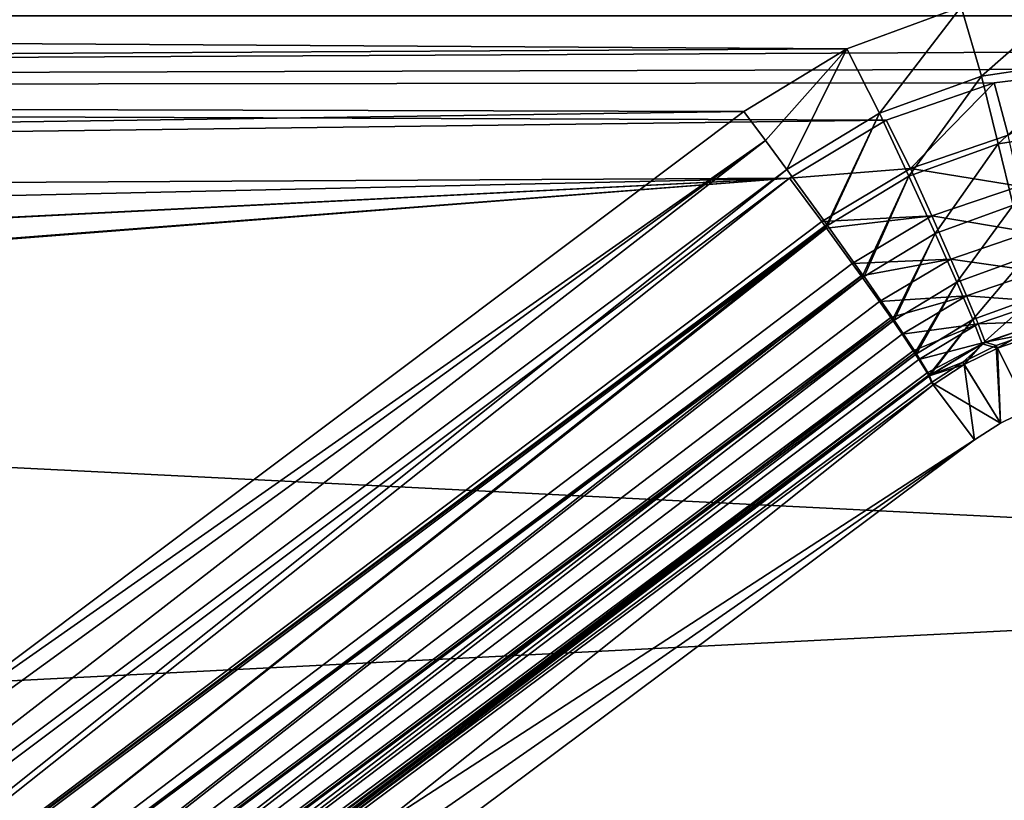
# Model space of a CAD drawing. Header units: metres. Extents: x -109 to 109, y -63 to 140.
# Tile 283 of 480: x -13.43 to -7.21, y 53.8 to 58.73. Entities that reach past the tile are written whole.
import ezdxf

# ---------------------------------------------------------------- set-up
doc = ezdxf.new("R2010")
doc.units = ezdxf.units.M
doc.layers.add('solid_502308_SW0001', color=7, linetype='CONTINUOUS')

msp = doc.modelspace()

# ---------------------------------------------------------------- linework, layer by layer
at = {"layer": 'solid_502308_SW0001'}
for points in [[(-7.482062, 58.810863, 14.317348), (-6.721196, 58.930012, 14.309588), (-7.352402, 58.373516, 14.293531)], [(-6.721196, 58.930012, 14.309588), (-6.675618, 58.475868, 14.287068), (-7.352402, 58.373516, 14.293531)], [(-55.98008, 58.843361, -14.315237), (-56.301567, 58.27729, -14.351402), (55.98008, 58.843361, -14.315237)], [(-6.556997, 58.418308, -14.342513), (55.98008, 58.843361, -14.315237), (-56.301567, 58.27729, -14.351402)], [(-8.20397, 58.545593, 14.33442), (-56.301567, 58.27729, 14.351402), (-55.98008, 58.843361, 14.315237)], [(-8.20397, 58.545593, 14.33442), (-55.98008, 58.843361, 14.315237), (-7.482062, 58.810863, 14.317348)], [(-8.20397, 58.545593, 14.33442), (-7.482062, 58.810863, 14.317348), (-7.99599, 58.139912, 14.308124)], [(-7.482062, 58.810863, 14.317348), (-7.352402, 58.373516, 14.293531), (-7.99599, 58.139912, 14.308124)], [(-76.5, 51.408573, 18.0905), (76.5, 51.408573, 18.0905), (70.599335, 58.754673, 17.727995)], [(-70.599335, 58.754673, 17.727995), (-76.5, 51.408573, 18.0905), (70.599335, 58.754673, 17.727995)], [(-76.5, 51.408573, -18.0905), (-70.59935, 58.754658, -17.727995), (76.5, 51.408573, -18.0905)], [(-70.59935, 58.754658, -17.727995), (70.599335, 58.754677, -17.727993), (76.5, 51.408573, -18.0905)], [(-8.853182, 58.150112, 14.359351), (-56.301567, 58.27729, 14.351402), (-8.20397, 58.545593, 14.33442)], [(-8.716307, 57.966995, 14.357658), (-8.853182, 58.150112, 14.359351), (-8.20397, 58.545593, 14.33442)], [(-8.716307, 57.966995, 14.357658), (-8.20397, 58.545593, 14.33442), (-8.581558, 57.784397, 14.329919)], [(-8.20397, 58.545593, 14.33442), (-7.99599, 58.139912, 14.308124), (-8.581558, 57.784397, 14.329919)], [(-7.352402, 58.373516, 14.293531), (-6.675618, 58.475868, 14.287068), (-7.246956, 57.947254, 14.167093)], [(-6.675618, 58.475868, 14.287068), (-6.653877, 58.036995, 14.161647), (-7.246956, 57.947254, 14.167093)], [(-6.556997, 58.418308, -14.342513), (-56.301567, 58.27729, -14.351402), (-7.272799, 58.330795, -14.348039)], [(-6.556997, 58.418308, -14.342513), (-7.272799, 58.330795, -14.348039), (-7.184174, 58.000843, -14.329776)], [(-7.272799, 58.330795, -14.348039), (-56.301567, 58.27729, -14.351402), (-7.953817, 58.09634, -14.362693)], [(-7.99599, 58.139912, 14.308124), (-7.352402, 58.373516, 14.293531), (-7.811001, 57.742397, 14.179411)], [(-7.272799, 58.330795, -14.348039), (-7.953817, 58.09634, -14.362693), (-7.801801, 57.790569, -14.342619)], [(-7.352402, 58.373516, 14.293531), (-7.246956, 57.947254, 14.167093), (-7.811001, 57.742397, 14.179411)], [(-7.272799, 58.330795, -14.348039), (-7.801801, 57.790569, -14.342619), (-7.184174, 58.000843, -14.329776)], [(-8.853182, 58.150112, 14.359351), (-56.299866, 57.472225, 14.400631), (-56.301567, 58.27729, 14.351402)], [(-7.953817, 58.09634, -14.362693), (-56.301567, 58.27729, -14.351402), (-56.299866, 57.472225, -14.400631)], [(-14.453275, 53.944729, 14.585856), (-56.299866, 57.472225, 14.400631), (-8.853182, 58.150112, 14.359351)], [(-14.453275, 53.944729, 14.585856), (-8.853182, 58.150112, 14.359351), (-8.716307, 57.966995, 14.357658)], [(-8.329285, 57.437561, 14.201545), (-8.581558, 57.784397, 14.329919), (-7.99599, 58.139912, 14.308124)], [(-8.329285, 57.437561, 14.201545), (-7.99599, 58.139912, 14.308124), (-8.324271, 57.430599, 14.197864)], [(-7.99599, 58.139912, 14.308124), (-7.811001, 57.742397, 14.179411), (-8.324271, 57.430599, 14.197864)], [(-7.953817, 58.09634, -14.362693), (-56.299866, 57.472225, -14.400631), (-8.564799, 57.730358, -14.385128)], [(-7.953817, 58.09634, -14.362693), (-8.564799, 57.730358, -14.385128), (-7.801801, 57.790569, -14.342619)], [(-7.246956, 57.947254, 14.167093), (-6.653877, 58.036995, 14.161647), (-7.15282, 57.559559, 13.944298)], [(-20.053576, 49.736122, 14.742023), (-14.453275, 53.944729, 14.585856), (-8.716307, 57.966995, 14.357658)], [(-19.789139, 49.381016, 14.702817), (-20.053576, 49.736122, 14.742023), (-8.716307, 57.966995, 14.357658)], [(-19.789139, 49.381016, 14.702817), (-8.716307, 57.966995, 14.357658), (-8.581558, 57.784397, 14.329919)], [(-7.113269, 57.679764, -14.234728), (-7.184174, 58.000843, -14.329776), (-7.801801, 57.790569, -14.342619)], [(-7.811001, 57.742397, 14.179411), (-7.246956, 57.947254, 14.167093), (-7.645847, 57.380489, 13.954576)], [(-7.246956, 57.947254, 14.167093), (-7.15282, 57.559559, 13.944298), (-7.645847, 57.380489, 13.954576)], [(-19.538076, 49.040375, 14.566812), (-19.789139, 49.381016, 14.702817), (-8.581558, 57.784397, 14.329919)], [(-19.538076, 49.040375, 14.566812), (-8.581558, 57.784397, 14.329919), (-8.329285, 57.437561, 14.201545)], [(-7.801801, 57.790569, -14.342619), (-8.564799, 57.730358, -14.385128), (-8.361656, 57.456238, -14.362691)], [(-7.666952, 57.491203, -14.245929), (-7.801801, 57.790569, -14.342619), (-8.361656, 57.456238, -14.362691)], [(-7.113269, 57.679764, -14.234728), (-7.801801, 57.790569, -14.342619), (-7.666952, 57.491203, -14.245929)], [(-8.564799, 57.730358, -14.385128), (-56.681599, 54.016529, -14.582581), (-56.696327, 53.967594, -14.584815)], [(-8.564799, 57.730358, -14.385128), (-56.696327, 53.967594, -14.584815), (-14.164837, 53.533112, -14.604239)], [(-8.564799, 57.730358, -14.385128), (-56.396248, 55.307095, -14.520199), (-56.681599, 54.016529, -14.582581)], [(-8.564799, 57.730358, -14.385128), (-56.392624, 55.332058, -14.518927), (-56.396248, 55.307095, -14.520199)], [(-8.564799, 57.730358, -14.385128), (-56.298256, 56.667007, -14.447282), (-56.392624, 55.332058, -14.518927)], [(-8.564799, 57.730358, -14.385128), (-56.299866, 57.472225, -14.400631), (-56.298256, 56.667007, -14.447282)], [(-8.564799, 57.730358, -14.385128), (-14.164837, 53.533112, -14.604239), (-19.534643, 49.022923, -14.711418)], [(-8.361656, 57.456238, -14.362691), (-8.564799, 57.730358, -14.385128), (-19.534643, 49.022923, -14.711418)], [(-8.10117, 57.117279, 13.978449), (-8.324271, 57.430599, 14.197864), (-7.811001, 57.742397, 14.179411)], [(-8.10117, 57.117279, 13.978449), (-7.811001, 57.742397, 14.179411), (-8.09457, 57.107891, 13.970034)], [(-7.811001, 57.742397, 14.179411), (-7.645847, 57.380489, 13.954576), (-8.09457, 57.107891, 13.970034)], [(-7.113269, 57.679764, -14.234728), (-7.666952, 57.491203, -14.245929), (-7.049948, 57.387844, -14.06762)], [(-7.645847, 57.380489, 13.954576), (-7.15282, 57.559559, 13.944298), (-7.509151, 57.073071, 13.645357)], [(-7.15282, 57.559559, 13.944298), (-7.074906, 57.230671, 13.636773), (-7.509151, 57.073071, 13.645357)], [(-8.330672, 57.414001, -14.352202), (-8.361656, 57.456238, -14.362691), (-19.534643, 49.022923, -14.711418)], [(-7.666952, 57.491203, -14.245929), (-8.361656, 57.456238, -14.362691), (-8.330672, 57.414001, -14.352202)], [(-7.666952, 57.491203, -14.245929), (-8.330672, 57.414001, -14.352202), (-8.168878, 57.191383, -14.263478)], [(-7.666952, 57.491203, -14.245929), (-8.168878, 57.191383, -14.263478), (-7.546521, 57.218746, -14.07735)], [(-7.666952, 57.491203, -14.245929), (-7.546521, 57.218746, -14.07735), (-7.049948, 57.387844, -14.06762)], [(-19.538076, 49.040375, 14.566812), (-8.329285, 57.437561, 14.201545), (-8.324271, 57.430599, 14.197864)], [(-19.312433, 48.731293, 14.340716), (-19.538076, 49.040375, 14.566812), (-8.324271, 57.430599, 14.197864)], [(-8.330672, 57.414001, -14.352202), (-19.534643, 49.022923, -14.711418), (-19.319811, 48.731102, -14.571862)], [(-8.168878, 57.191383, -14.263478), (-8.330672, 57.414001, -14.352202), (-19.319811, 48.731102, -14.571862)], [(-19.312433, 48.731293, 14.340716), (-8.324271, 57.430599, 14.197864), (-8.10117, 57.117279, 13.978449)], [(-7.911457, 56.843437, 13.672818), (-8.09457, 57.107891, 13.970034), (-7.645847, 57.380489, 13.954576)], [(-7.911457, 56.843437, 13.672818), (-7.645847, 57.380489, 13.954576), (-7.904448, 56.833118, 13.658322)], [(-7.645847, 57.380489, 13.954576), (-7.509151, 57.073071, 13.645357), (-7.904448, 56.833118, 13.658322)], [(-7.049948, 57.387844, -14.06762), (-7.546521, 57.218746, -14.07735), (-6.997507, 57.140278, -13.837155)], [(-7.546521, 57.218746, -14.07735), (-8.168878, 57.191383, -14.263478), (-8.112776, 57.113289, -14.217761)], [(-7.546521, 57.218746, -14.07735), (-8.112776, 57.113289, -14.217761), (-7.996713, 56.949871, -14.09264)], [(-7.546521, 57.218746, -14.07735), (-7.996713, 56.949871, -14.09264), (-7.446781, 56.987389, -13.845659)], [(-7.546521, 57.218746, -14.07735), (-7.446781, 56.987389, -13.845659), (-6.997507, 57.140278, -13.837155)], [(-7.509151, 57.073071, 13.645357), (-7.074906, 57.230671, 13.636773), (-7.408046, 56.836197, 13.267896)], [(-7.074906, 57.230671, 13.636773), (-7.017278, 56.977764, 13.260575), (-7.408046, 56.836197, 13.267896)], [(-8.112776, 57.113289, -14.217761), (-8.168878, 57.191383, -14.263478), (-19.319811, 48.731102, -14.571862)], [(-8.112776, 57.113289, -14.217761), (-19.319811, 48.731102, -14.571862), (-19.134809, 48.476875, -14.343977)], [(-19.312433, 48.731293, 14.340716), (-8.10117, 57.117279, 13.978449), (-8.09457, 57.107891, 13.970034)], [(-19.123381, 48.469009, 14.0357), (-19.312433, 48.731293, 14.340716), (-8.09457, 57.107891, 13.970034)], [(-7.996713, 56.949871, -14.09264), (-8.112776, 57.113289, -14.217761), (-19.134809, 48.476875, -14.343977)], [(-19.123381, 48.469009, 14.0357), (-8.09457, 57.107891, 13.970034), (-7.911457, 56.843437, 13.672818)], [(-6.997507, 57.140278, -13.837155), (-7.446781, 56.987389, -13.845659), (-6.958676, 56.949959, -13.555332)], [(-7.769842, 56.630028, 13.300267), (-7.904448, 56.833118, 13.658322), (-7.509151, 57.073071, 13.645357)], [(-7.769842, 56.630028, 13.300267), (-7.509151, 57.073071, 13.645357), (-7.763827, 56.620628, 13.279002)], [(-7.509151, 57.073071, 13.645357), (-7.408046, 56.836197, 13.267896), (-7.763827, 56.620628, 13.279002)], [(-7.446781, 56.987389, -13.845659), (-7.996713, 56.949871, -14.09264), (-7.926216, 56.849068, -13.991126)], [(-7.446781, 56.987389, -13.845659), (-7.926216, 56.849068, -13.991126), (-7.854128, 56.744274, -13.859071)], [(-7.446781, 56.987389, -13.845659), (-7.854128, 56.744274, -13.859071), (-7.372923, 56.809177, -13.562922)], [(-7.446781, 56.987389, -13.845659), (-7.372923, 56.809177, -13.562922), (-6.958676, 56.949959, -13.555332)], [(-7.408046, 56.836197, 13.267896), (-7.017278, 56.977764, 13.260575), (-7.347816, 56.682232, 12.841894)], [(-7.017278, 56.977764, 13.260575), (-6.982944, 56.814034, 12.83534), (-7.347816, 56.682232, 12.841894)], [(-7.926216, 56.849068, -13.991126), (-7.996713, 56.949871, -14.09264), (-19.134809, 48.476875, -14.343977)], [(-6.958676, 56.949959, -13.555332), (-7.372923, 56.809177, -13.562922), (-6.935479, 56.826794, -13.236825)], [(-7.926216, 56.849068, -13.991126), (-19.134809, 48.476875, -14.343977), (-18.992033, 48.277287, -14.043034)], [(-19.123381, 48.469009, 14.0357), (-7.911457, 56.843437, 13.672818), (-7.904448, 56.833118, 13.658322)], [(-7.854128, 56.744274, -13.859071), (-7.926216, 56.849068, -13.991126), (-18.992033, 48.277287, -14.043034)], [(-7.683551, 56.487968, 12.879834), (-7.763827, 56.620628, 13.279002), (-7.408046, 56.836197, 13.267896)], [(-7.683551, 56.487968, 12.879834), (-7.408046, 56.836197, 13.267896), (-7.680038, 56.481522, 12.851873)], [(-7.408046, 56.836197, 13.267896), (-7.347816, 56.682232, 12.841894), (-7.680038, 56.481522, 12.851873)], [(-18.980259, 48.266487, 13.666827), (-19.123381, 48.469009, 14.0357), (-7.904448, 56.833118, 13.658322)], [(-18.980259, 48.266487, 13.666827), (-7.904448, 56.833118, 13.658322), (-7.769842, 56.630028, 13.300267)], [(-7.372923, 56.809177, -13.562922), (-7.854128, 56.744274, -13.859071), (-7.783926, 56.639652, -13.688007)], [(-7.372923, 56.809177, -13.562922), (-7.783926, 56.639652, -13.688007), (-7.748547, 56.5853, -13.574932)], [(-7.372923, 56.809177, -13.562922), (-7.748547, 56.5853, -13.574932), (-7.328794, 56.693386, -13.243861)], [(-7.372923, 56.809177, -13.562922), (-7.328794, 56.693386, -13.243861), (-6.935479, 56.826794, -13.236825)], [(-7.347816, 56.682232, 12.841894), (-6.982944, 56.814034, 12.83534), (-7.252406, 56.655258, 12.403268)], [(-6.935479, 56.826794, -13.236825), (-7.328794, 56.693386, -13.243861), (-7.036836, 56.749935, -12.906209)], [(-6.982944, 56.814034, 12.83534), (-7.032343, 56.732582, 12.393117), (-7.252406, 56.655258, 12.403268)], [(-7.783926, 56.639652, -13.688007), (-7.854128, 56.744274, -13.859071), (-18.992033, 48.277287, -14.043034)], [(-7.328794, 56.693386, -13.243861), (-7.259198, 56.671783, -12.914856), (-7.036836, 56.749935, -12.906209)], [(-7.036836, 56.749935, -12.906209), (-7.259198, 56.671783, -12.914856), (-7.055654, 56.267849)], [(-7.252406, 56.655258, 12.403268), (-7.032343, 56.732582, 12.393117), (-7.055654, 56.267849)], [(-7.328794, 56.693386, -13.243861), (-7.748547, 56.5853, -13.574932), (-7.69577, 56.499565, -13.32942)], [(-7.328794, 56.693386, -13.243861), (-7.69577, 56.499565, -13.32942), (-7.685468, 56.481228, -13.25502)], [(-7.328794, 56.693386, -13.243861), (-7.685468, 56.481228, -13.25502), (-7.470642, 56.567429, -12.926279)], [(-7.680038, 56.481522, 12.851873), (-7.347816, 56.682232, 12.841894), (-7.461724, 56.552029, 12.416676)], [(-7.328794, 56.693386, -13.243861), (-7.470642, 56.567429, -12.926279), (-7.259198, 56.671783, -12.914856)], [(-7.259198, 56.671783, -12.914856), (-7.470642, 56.567429, -12.926279), (-7.233023, 56.183254)], [(-7.347816, 56.682232, 12.841894), (-7.252406, 56.655258, 12.403268), (-7.461724, 56.552029, 12.416676)], [(-7.461724, 56.552029, 12.416676), (-7.252406, 56.655258, 12.403268), (-7.233023, 56.183254)], [(-7.259198, 56.671783, -12.914856), (-7.233023, 56.183254), (-7.055654, 56.267849)], [(-7.252406, 56.655258, 12.403268), (-7.055654, 56.267849), (-7.233023, 56.183254)], [(-7.783926, 56.639652, -13.688007), (-18.992033, 48.277287, -14.043034), (-18.901052, 48.145702, -13.689201)], [(-18.980259, 48.266487, 13.666827), (-7.769842, 56.630028, 13.300267), (-7.763827, 56.620628, 13.279002)], [(-18.890129, 48.133732, 13.252317), (-18.980259, 48.266487, 13.666827), (-7.763827, 56.620628, 13.279002)], [(-7.748547, 56.5853, -13.574932), (-7.783926, 56.639652, -13.688007), (-18.901052, 48.145702, -13.689201)], [(-7.69577, 56.499565, -13.32942), (-7.748547, 56.5853, -13.574932), (-18.901052, 48.145702, -13.689201)], [(-18.890129, 48.133732, 13.252317), (-7.763827, 56.620628, 13.279002), (-7.683551, 56.487968, 12.879834)], [(-7.685468, 56.481228, -13.25502), (-7.66786, 56.438515, -12.940222), (-7.470642, 56.567429, -12.926279)], [(-7.680038, 56.481522, 12.851873), (-7.461724, 56.552029, 12.416676), (-7.657262, 56.424324, 12.433014)], [(-7.470642, 56.567429, -12.926279), (-7.66786, 56.438515, -12.940222), (-7.233023, 56.183254)], [(-7.461724, 56.552029, 12.416676), (-7.397487, 56.076443), (-7.657262, 56.424324, 12.433014)], [(-7.461724, 56.552029, 12.416676), (-7.233023, 56.183254), (-7.397487, 56.076443)], [(-7.69577, 56.499565, -13.32942), (-18.901052, 48.145702, -13.689201), (-18.867966, 48.09095, -13.306192)], [(-18.890129, 48.133732, 13.252317), (-7.683551, 56.487968, 12.879834), (-7.680038, 56.481522, 12.851873)], [(-18.890129, 48.133732, 13.252317), (-7.680038, 56.481522, 12.851873), (-18.857655, 48.077141, 12.812648)], [(-7.685468, 56.481228, -13.25502), (-7.69577, 56.499565, -13.32942), (-18.867966, 48.09095, -13.306192)], [(-7.685468, 56.481228, -13.25502), (-18.867966, 48.09095, -13.306192), (-13.267894, 52.266266, -13.158028)], [(-7.680038, 56.481522, 12.851873), (-13.257396, 52.2523, 12.657722), (-18.857655, 48.077141, 12.812648)], [(-7.685468, 56.481228, -13.25502), (-13.267894, 52.266266, -13.158028), (-7.66786, 56.438515, -12.940222)], [(-7.680038, 56.481522, 12.851873), (-7.657262, 56.424324, 12.433014), (-13.257396, 52.2523, 12.657722)], [(-18.589947, 47.718636), (-7.657262, 56.424324, 12.433014), (-7.397487, 56.076443)], [(-13.257396, 52.2523, 12.657722), (-7.657262, 56.424324, 12.433014), (-18.589947, 47.718636)], [(-13.267894, 52.266266, -13.158028), (-7.397487, 56.076443), (-7.66786, 56.438515, -12.940222)], [(-7.66786, 56.438515, -12.940222), (-7.397487, 56.076443), (-7.233023, 56.183254)], [(-18.867966, 48.09095, -13.306192), (-18.589947, 47.718636), (-7.397487, 56.076443)], [(-13.267894, 52.266266, -13.158028), (-18.867966, 48.09095, -13.306192), (-7.397487, 56.076443)]]:
    msp.add_3dface(points, dxfattribs=at)

doc.saveas('drawing.dxf')
